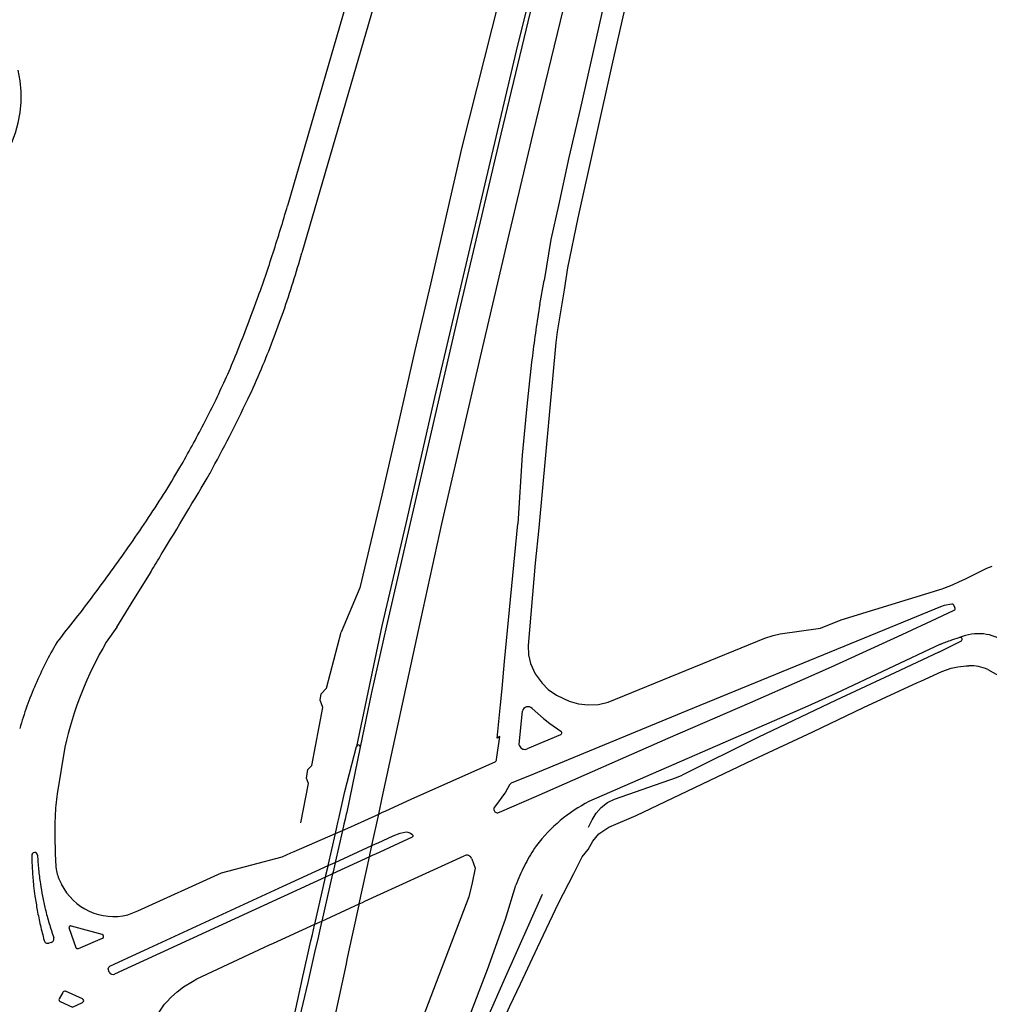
# Model space of a CAD drawing. Extents: x 148869 to 161638, y 453607 to 469810.
# Tile 1000 of 1056: x 159152.45 to 159154.97, y 459857.34 to 459859.9. Entities that reach past the tile are written whole.
import ezdxf

# ---------------------------------------------------------------- set-up
doc = ezdxf.new("R2010")
doc.units = 0
doc.layers.add('LKI_V01_KANTRIJWEG', color=252, linetype='CONTINUOUS')

msp = doc.modelspace()

# ---------------------------------------------------------------- linework, layer by layer
at = {"layer": 'LKI_V01_KANTRIJWEG'}
for p, q in [((159153.4307, 459860.1326), (159153.1861, 459859.2926)), ((159153.4307, 459860.1326), (159153.1861, 459859.2926)), ((159153.8319, 459859.3268), (159153.8148, 459859.2209)), ((159153.8319, 459859.3268), (159153.8148, 459859.2209)), ((159153.8034, 459859.1585), (159153.8148, 459859.2209)), ((159153.8034, 459859.1585), (159153.8148, 459859.2209)), ((159152.7504, 459858.3933), (159152.7946, 459858.4652)), ((159152.7504, 459858.3933), (159152.7946, 459858.4652)), ((159154.847, 459858.4209), (159154.8517, 459858.4225)), ((159154.847, 459858.4209), (159154.8517, 459858.4225)), ((159154.847, 459858.4209), (159154.8517, 459858.4225)), ((159154.847, 459858.4209), (159154.8517, 459858.4225)), ((159152.7057, 459858.3217), (159152.7504, 459858.3933)), ((159152.7057, 459858.3217), (159152.7504, 459858.3933)), ((159154.8804, 459858.3722), (159154.8774, 459858.3784)), ((159154.8804, 459858.3722), (159154.8774, 459858.3784)), ((159152.7057, 459858.3217), (159152.6784, 459858.2825)), ((159152.7057, 459858.3217), (159152.6784, 459858.2825)), ((159154.4273, 459858.3041), (159154.5317, 459858.3185)), ((159154.4273, 459858.3041), (159154.5317, 459858.3185)), ((159152.5507, 459858.2823), (159152.5501, 459858.2815)), ((159152.5507, 459858.2823), (159152.5501, 459858.2815)), ((159154.8383, 459858.2569), (159154.8957, 459858.2852)), ((159154.8383, 459858.2569), (159154.8957, 459858.2852)), ((159154.8926, 459858.2948), (159154.8711, 459858.2877)), ((159154.8926, 459858.2948), (159154.8711, 459858.2877)), ((159154.9658, 459858.2121), (159154.9937, 459858.1964)), ((159154.9658, 459858.2121), (159154.9937, 459858.1964)), ((159154.7833, 459858.1779), (159154.7915, 459858.1817)), ((159154.7833, 459858.1779), (159154.7915, 459858.1817)), ((159152.5708, 459858.0104), (159152.5513, 459857.8893)), ((159152.5708, 459858.0104), (159152.5513, 459857.8893)), ((159153.3373, 459858.0103), (159153.3023, 459857.8419)), ((159153.3373, 459858.0103), (159153.3023, 459857.8419)), ((159153.7724, 459857.9345), (159153.7311, 459857.9175)), ((159153.7724, 459857.9345), (159153.7311, 459857.9175)), ((159153.6984, 459857.8414), (159153.7946, 459857.8836)), ((159153.6984, 459857.8414), (159153.7946, 459857.8836)), ((159153.3677, 459857.7552), (159153.3853, 459857.8368)), ((159153.3677, 459857.7552), (159153.3853, 459857.8368)), ((159153.2913, 459857.7941), (159153.2725, 459857.7116)), ((159153.2913, 459857.7941), (159153.2725, 459857.7116)), ((159153.2731, 459857.7862), (159153.2913, 459857.7941)), ((159153.2731, 459857.7862), (159153.2913, 459857.7941)), ((159153.2541, 459857.7031), (159153.2731, 459857.7862)), ((159153.2541, 459857.7031), (159153.2731, 459857.7862)), ((159153.2725, 459857.7116), (159153.3677, 459857.7552)), ((159153.2725, 459857.7116), (159153.3677, 459857.7552)), ((159153.7948, 459857.7554), (159153.7899, 459857.748)), ((159153.7948, 459857.7554), (159153.7899, 459857.748)), ((159153.3613, 459857.7258), (159153.2657, 459857.6818)), ((159153.3613, 459857.7258), (159153.2657, 459857.6818)), ((159153.335, 459857.6039), (159153.3613, 459857.7258)), ((159153.335, 459857.6039), (159153.3613, 459857.7258)), ((159153.3496, 459857.6106), (159153.6069, 459857.7283)), ((159153.3496, 459857.6106), (159153.6069, 459857.7283)), ((159152.5479, 459857.7009), (159152.5488, 459857.6933)), ((159152.5479, 459857.7009), (159152.5488, 459857.6933)), ((159153.2541, 459857.7031), (159153.2725, 459857.7116)), ((159153.2541, 459857.7031), (159153.2725, 459857.7116)), ((159153.6358, 459857.6963), (159153.6282, 459857.6587)), ((159153.6358, 459857.6963), (159153.6282, 459857.6587)), ((159153.2194, 459857.551), (159153.2473, 459857.6734)), ((159153.2194, 459857.551), (159153.2473, 459857.6734)), ((159153.2657, 459857.6818), (159153.2378, 459857.5594)), ((159153.2657, 459857.6818), (159153.2378, 459857.5594)), ((159153.2657, 459857.6818), (159153.2473, 459857.6734)), ((159153.2657, 459857.6818), (159153.2473, 459857.6734)), ((159152.5589, 459857.6616), (159152.562, 459857.6552)), ((159152.5589, 459857.6616), (159152.562, 459857.6552)), ((159153.1303, 459857.6196), (159152.7001, 459857.422)), ((159153.1303, 459857.6196), (159152.7001, 459857.422)), ((159153.2378, 459857.5594), (159153.335, 459857.6039)), ((159153.2378, 459857.5594), (159153.335, 459857.6039)), ((159152.7348, 459857.5753), (159152.7606, 459857.5861)), ((159152.7348, 459857.5753), (159152.7606, 459857.5861)), ((159153.3174, 459857.5226), (159153.3258, 459857.5614)), ((159153.3174, 459857.5226), (159153.3258, 459857.5614)), ((159152.5819, 459857.5398), (159152.5998, 459857.4911)), ((159152.5819, 459857.5398), (159152.5998, 459857.4911)), ((159152.6676, 459857.5243), (159152.5883, 459857.5464)), ((159152.6676, 459857.5243), (159152.5883, 459857.5464)), ((159153.2194, 459857.551), (159153.2378, 459857.5594)), ((159153.2194, 459857.551), (159153.2378, 459857.5594)), ((159152.6061, 459857.4883), (159152.6688, 459857.5146)), ((159152.6061, 459857.4883), (159152.6688, 459857.5146)), ((159153.228, 459857.5165), (159153.2191, 459857.4778)), ((159153.228, 459857.5165), (159153.2191, 459857.4778)), ((159153.3037, 459857.4594), (159153.3174, 459857.5226)), ((159153.3037, 459857.4594), (159153.3174, 459857.5226)), ((159152.5358, 459857.5036), (159152.5298, 459857.502)), ((159152.5358, 459857.5036), (159152.5298, 459857.502)), ((159153.2007, 459857.4694), (159153.2096, 459857.5081)), ((159153.2007, 459857.4694), (159153.2096, 459857.5081)), ((159153.1866, 459857.4076), (159153.2007, 459857.4694)), ((159153.1866, 459857.4076), (159153.2007, 459857.4694)), ((159153.2191, 459857.4778), (159153.2049, 459857.4157)), ((159153.2191, 459857.4778), (159153.2049, 459857.4157)), ((159152.5657, 459857.3743), (159152.5566, 459857.3576)), ((159152.5657, 459857.3743), (159152.5566, 459857.3576)), ((159152.6167, 459857.3578), (159152.5728, 459857.3772)), ((159152.6167, 459857.3578), (159152.5728, 459857.3772)), ((159152.83, 459857.3438), (159152.8336, 459857.3482)), ((159152.83, 459857.3438), (159152.8336, 459857.3482))]:
    msp.add_line(p, q, dxfattribs=at)
for points in [[(159153.9161, 459860.8183), (159153.8758, 459860.6612), (159153.7829, 459860.2927), (159153.6977, 459859.9503), (159153.6013, 459859.566), (159153.5197, 459859.2112), (159153.479, 459859.0391), (159153.4394, 459858.8638), (159153.3932, 459858.6635), (159153.3364, 459858.4232), (159153.2879, 459858.3083)], [(159153.9161, 459860.8183), (159153.8758, 459860.6612), (159153.7829, 459860.2927), (159153.6977, 459859.9503), (159153.6013, 459859.566), (159153.5197, 459859.2112), (159153.479, 459859.0391), (159153.4394, 459858.8638), (159153.3932, 459858.6635), (159153.3364, 459858.4232), (159153.2879, 459858.3083)], [(159153.9954, 459860.8195), (159153.8825, 459860.3871), (159153.8033, 459860.0636), (159153.7416, 459859.8162), (159153.5304, 459858.9173), (159153.4554, 459858.5902), (159153.3933, 459858.3248), (159153.328, 459858.0122)], [(159153.9954, 459860.8195), (159153.8825, 459860.3871), (159153.8033, 459860.0636), (159153.7416, 459859.8162), (159153.5304, 459858.9173), (159153.4554, 459858.5902), (159153.3933, 459858.3248), (159153.328, 459858.0122)], [(159154.0068, 459860.8195), (159153.9516, 459860.611), (159153.8855, 459860.3562), (159153.8054, 459860.0285), (159153.7023, 459859.6003), (159153.5904, 459859.1275), (159153.4055, 459858.3246), (159153.367, 459858.152), (159153.3373, 459858.0103)], [(159154.0068, 459860.8195), (159153.9516, 459860.611), (159153.8855, 459860.3562), (159153.8054, 459860.0285), (159153.7023, 459859.6003), (159153.5904, 459859.1275), (159153.4055, 459858.3246), (159153.367, 459858.152), (159153.3373, 459858.0103)], [(159153.6496, 459859.0222), (159153.717, 459859.3108), (159153.7863, 459859.6017), (159153.8644, 459859.9251), (159153.9421, 459860.2418), (159154.0852, 459860.8195)], [(159153.6496, 459859.0222), (159153.717, 459859.3108), (159153.7863, 459859.6017), (159153.8644, 459859.9251), (159153.9421, 459860.2418), (159154.0852, 459860.8195)], [(159154.167, 459860.8195), (159154.1298, 459860.648), (159153.9076, 459859.6653), (159153.8784, 459859.5392), (159153.8515, 459859.4151), (159153.8319, 459859.3268)], [(159154.167, 459860.8195), (159154.1298, 459860.648), (159153.9076, 459859.6653), (159153.8784, 459859.5392), (159153.8515, 459859.4151), (159153.8319, 459859.3268)], [(159154.221, 459860.8195), (159154.1679, 459860.5615), (159153.9917, 459859.7865), (159153.9023, 459859.3835), (159153.8755, 459859.2535), (159153.8664, 459859.196)], [(159154.221, 459860.8195), (159154.1679, 459860.5615), (159153.9917, 459859.7865), (159153.9023, 459859.3835), (159153.8755, 459859.2535), (159153.8664, 459859.196)], [(159153.3648, 459860.1586), (159153.3564, 459860.1312), (159153.2918, 459859.9049), (159153.149, 459859.4146)], [(159153.3648, 459860.1586), (159153.3564, 459860.1312), (159153.2918, 459859.9049), (159153.149, 459859.4146)], [(159153.8664, 459859.196), (159153.8486, 459859.0875), (159153.8446, 459859.0601), (159153.8008, 459858.5789)], [(159153.8664, 459859.196), (159153.8486, 459859.0875), (159153.8446, 459859.0601), (159153.8008, 459858.5789)], [(159153.3853, 459857.8368), (159153.389, 459857.8536), (159153.3917, 459857.8663), (159153.3945, 459857.8791), (159153.4883, 459858.3127), (159153.5492, 459858.5897), (159153.6496, 459859.0222)], [(159153.3853, 459857.8368), (159153.389, 459857.8536), (159153.3917, 459857.8663), (159153.3945, 459857.8791), (159153.4883, 459858.3127), (159153.5492, 459858.5897), (159153.6496, 459859.0222)], [(159153.77, 459858.8947), (159153.7579, 459858.7672), (159153.7464, 459858.5899)], [(159153.77, 459858.8947), (159153.7579, 459858.7672), (159153.7464, 459858.5899)], [(159153.7014, 459858.1205), (159153.7058, 459858.1624), (159153.712, 459858.2326), (159153.7464, 459858.5899)], [(159153.7014, 459858.1205), (159153.7058, 459858.1624), (159153.712, 459858.2326), (159153.7464, 459858.5899)], [(159153.8008, 459858.5789), (159153.7915, 459858.4877), (159153.7734, 459858.274), (159153.7739, 459858.2494), (159153.779, 459858.2272), (159153.7916, 459858.2006), (159153.8093, 459858.1761), (159153.8254, 459858.1601), (159153.8464, 459858.1449), (159153.8791, 459858.1292), (159153.9035, 459858.1225), (159153.9289, 459858.1197), (159153.9557, 459858.121), (159153.9807, 459858.1269), (159154.3874, 459858.2932), (159154.4085, 459858.3002), (159154.4273, 459858.3041)], [(159153.8008, 459858.5789), (159153.7915, 459858.4877), (159153.7734, 459858.274), (159153.7739, 459858.2494), (159153.779, 459858.2272), (159153.7916, 459858.2006), (159153.8093, 459858.1761), (159153.8254, 459858.1601), (159153.8464, 459858.1449), (159153.8791, 459858.1292), (159153.9035, 459858.1225), (159153.9289, 459858.1197), (159153.9557, 459858.121), (159153.9807, 459858.1269), (159154.3874, 459858.2932), (159154.4085, 459858.3002), (159154.4273, 459858.3041)], [(159154.8517, 459858.4225), (159154.874, 459858.4312), (159154.892, 459858.4398), (159154.9062, 459858.4462), (159154.9631, 459858.4742), (159154.9765, 459858.4801)], [(159154.8517, 459858.4225), (159154.874, 459858.4312), (159154.892, 459858.4398), (159154.9062, 459858.4462), (159154.9631, 459858.4742), (159154.9765, 459858.4801)], [(159154.5317, 459858.3185), (159154.5849, 459858.3402), (159154.847, 459858.4209)], [(159154.5317, 459858.3185), (159154.5849, 459858.3402), (159154.847, 459858.4209)], [(159154.8722, 459858.3813), (159154.8524, 459858.3773), (159154.8425, 459858.3742), (159154.7311, 459858.3283)], [(159154.8722, 459858.3813), (159154.8524, 459858.3773), (159154.8425, 459858.3742), (159154.7311, 459858.3283)], [(159154.7436, 459858.3028), (159154.8329, 459858.3439), (159154.8783, 459858.3656)], [(159154.7436, 459858.3028), (159154.8329, 459858.3439), (159154.8783, 459858.3656)], [(159154.7311, 459858.3283), (159154.1845, 459858.1047), (159153.7724, 459857.9345)], [(159154.7311, 459858.3283), (159154.1845, 459858.1047), (159153.7724, 459857.9345)], [(159153.183, 459857.8139), (159153.2029, 459857.9162), (159153.1978, 459857.9303), (159153.2015, 459857.952), (159153.2115, 459857.963), (159153.2401, 459858.1134), (159153.2331, 459858.1324), (159153.236, 459858.1489), (159153.2496, 459858.1635), (159153.2879, 459858.3083)], [(159153.183, 459857.8139), (159153.2029, 459857.9162), (159153.1978, 459857.9303), (159153.2015, 459857.952), (159153.2115, 459857.963), (159153.2401, 459858.1134), (159153.2331, 459858.1324), (159153.236, 459858.1489), (159153.2496, 459858.1635), (159153.2879, 459858.3083)], [(159153.7946, 459857.8836), (159154.1364, 459858.0335), (159154.3484, 459858.1252), (159154.4861, 459858.1858), (159154.5597, 459858.2189), (159154.7436, 459858.3028)], [(159153.7946, 459857.8836), (159154.1364, 459858.0335), (159154.3484, 459858.1252), (159154.4861, 459858.1858), (159154.5597, 459858.2189), (159154.7436, 459858.3028)], [(159154.8429, 459858.277), (159154.571, 459858.1494), (159154.4983, 459858.1168), (159153.9309, 459857.8693)], [(159154.8429, 459858.277), (159154.571, 459858.1494), (159154.4983, 459858.1168), (159153.9309, 459857.8693)], [(159154.8383, 459858.2569), (159154.7244, 459858.2031), (159154.5725, 459858.1322), (159154.3687, 459858.0354), (159154.1729, 459857.9377)], [(159154.8383, 459858.2569), (159154.7244, 459858.2031), (159154.5725, 459858.1322), (159154.3687, 459858.0354), (159154.1729, 459857.9377)], [(159154.7915, 459858.1817), (159154.8461, 459858.2066), (159154.8705, 459858.2155), (159154.8882, 459858.2189), (159154.9091, 459858.2211), (159154.9163, 459858.2212)], [(159154.7915, 459858.1817), (159154.8461, 459858.2066), (159154.8705, 459858.2155), (159154.8882, 459858.2189), (159154.9091, 459858.2211), (159154.9163, 459858.2212)], [(159154.0534, 459857.8334), (159154.3579, 459857.9782), (159154.5117, 459858.0499), (159154.6429, 459858.1129), (159154.7833, 459858.1779)], [(159154.0534, 459857.8334), (159154.3579, 459857.9782), (159154.5117, 459858.0499), (159154.6429, 459858.1129), (159154.7833, 459858.1779)], [(159153.6913, 459857.9787), (159153.7, 459858.0377), (159153.6923, 459858.0338), (159153.7014, 459858.1205)], [(159153.6913, 459857.9787), (159153.7, 459858.0377), (159153.6923, 459858.0338), (159153.7014, 459858.1205)], [(159153.751, 459858.014), (159153.75, 459858.0184), (159153.7581, 459858.1039)], [(159153.751, 459858.014), (159153.75, 459858.0184), (159153.7581, 459858.1039)], [(159153.7833, 459858.1108), (159153.8132, 459858.0843), (159153.829, 459858.0719), (159153.8582, 459858.0517)], [(159153.7833, 459858.1108), (159153.8132, 459858.0843), (159153.829, 459858.0719), (159153.8582, 459858.0517)], [(159153.86, 459858.0446), (159153.8573, 459858.0421), (159153.7708, 459858.006)], [(159153.86, 459858.0446), (159153.8573, 459858.0421), (159153.7708, 459858.006)], [(159153.2838, 459857.8333), (159153.2978, 459857.895), (159153.328, 459858.0122)], [(159153.2838, 459857.8333), (159153.2978, 459857.895), (159153.328, 459858.0122)], [(159153.402, 459857.8445), (159153.4717, 459857.8765), (159153.6873, 459857.9721)], [(159153.402, 459857.8445), (159153.4717, 459857.8765), (159153.6873, 459857.9721)], [(159153.9294, 459857.8025), (159153.9388, 459857.822), (159153.9496, 459857.8388), (159153.9629, 459857.8538), (159153.9786, 459857.8664), (159153.9968, 459857.875), (159154.1578, 459857.9316), (159154.1729, 459857.9377)], [(159153.9294, 459857.8025), (159153.9388, 459857.822), (159153.9496, 459857.8388), (159153.9629, 459857.8538), (159153.9786, 459857.8664), (159153.9968, 459857.875), (159154.1578, 459857.9316), (159154.1729, 459857.9377)], [(159153.7249, 459857.9122), (159153.7141, 459857.8938), (159153.7049, 459857.8802), (159153.6937, 459857.8651), (159153.6845, 459857.8538)], [(159153.7249, 459857.9122), (159153.7141, 459857.8938), (159153.7049, 459857.8802), (159153.6937, 459857.8651), (159153.6845, 459857.8538)], [(159153.3023, 459857.8419), (159153.3011, 459857.8367), (159153.298, 459857.8232), (159153.2952, 459857.8109), (159153.2913, 459857.7941)], [(159153.3023, 459857.8419), (159153.3011, 459857.8367), (159153.298, 459857.8232), (159153.2952, 459857.8109), (159153.2913, 459857.7941)], [(159153.3853, 459857.8368), (159153.3954, 459857.8414), (159153.402, 459857.8445)], [(159153.3853, 459857.8368), (159153.3954, 459857.8414), (159153.402, 459857.8445)], [(159153.2731, 459857.7862), (159153.2768, 459857.8025), (159153.2796, 459857.8147), (159153.2827, 459857.8284), (159153.2838, 459857.8333)], [(159153.2731, 459857.7862), (159153.2768, 459857.8025), (159153.2796, 459857.8147), (159153.2827, 459857.8284), (159153.2838, 459857.8333)], [(159153.2913, 459857.7941), (159153.3134, 459857.8036), (159153.3853, 459857.8368)], [(159153.2913, 459857.7941), (159153.3134, 459857.8036), (159153.3853, 459857.8368)], [(159153.8518, 459857.6056), (159153.892, 459857.6827), (159153.9136, 459857.7255), (159153.9286, 459857.7447), (159153.9405, 459857.7665), (159153.9561, 459857.7858), (159153.9827, 459857.8029), (159154.0534, 459857.8334)], [(159153.8518, 459857.6056), (159153.892, 459857.6827), (159153.9136, 459857.7255), (159153.9286, 459857.7447), (159153.9405, 459857.7665), (159153.9561, 459857.7858), (159153.9827, 459857.8029), (159154.0534, 459857.8334)], [(159153.3836, 459857.7625), (159153.4226, 459857.7801), (159153.4408, 459857.7875), (159153.4565, 459857.7908), (159153.4606, 459857.7899), (159153.4679, 459857.7869), (159153.4715, 459857.7847), (159153.4736, 459857.7818), (159153.4735, 459857.7784), (159153.4721, 459857.7767), (159153.377, 459857.733)], [(159153.3836, 459857.7625), (159153.4226, 459857.7801), (159153.4408, 459857.7875), (159153.4565, 459857.7908), (159153.4606, 459857.7899), (159153.4679, 459857.7869), (159153.4715, 459857.7847), (159153.4736, 459857.7818), (159153.4735, 459857.7784), (159153.4721, 459857.7767), (159153.377, 459857.733)], [(159153.1573, 459857.736), (159153.1663, 459857.7399), (159153.2731, 459857.7862)], [(159153.1573, 459857.736), (159153.1663, 459857.7399), (159153.2731, 459857.7862)], [(159153.3613, 459857.7258), (159153.3624, 459857.7308), (159153.3675, 459857.7543), (159153.3677, 459857.7552)], [(159153.3613, 459857.7258), (159153.3624, 459857.7308), (159153.3675, 459857.7543), (159153.3677, 459857.7552)], [(159153.3677, 459857.7552), (159153.377, 459857.7595), (159153.3836, 459857.7625)], [(159153.3677, 459857.7552), (159153.377, 459857.7595), (159153.3836, 459857.7625)], [(159152.7606, 459857.5861), (159152.9774, 459857.6842), (159153.1346, 459857.7262), (159153.1573, 459857.736)], [(159152.7606, 459857.5861), (159152.9774, 459857.6842), (159153.1346, 459857.7262), (159153.1573, 459857.736)], [(159153.377, 459857.733), (159153.3703, 459857.7299), (159153.3613, 459857.7258)], [(159153.377, 459857.733), (159153.3703, 459857.7299), (159153.3613, 459857.7258)], [(159153.6268, 459857.7211), (159153.6316, 459857.7089), (159153.6358, 459857.6963)], [(159153.6268, 459857.7211), (159153.6316, 459857.7089), (159153.6358, 459857.6963)], [(159153.1372, 459857.6495), (159153.1468, 459857.6539), (159153.2541, 459857.7031)], [(159153.1372, 459857.6495), (159153.1468, 459857.6539), (159153.2541, 459857.7031)], [(159153.2473, 459857.6734), (159153.2485, 459857.6784), (159153.2538, 459857.702), (159153.2541, 459857.7031)], [(159153.2473, 459857.6734), (159153.2485, 459857.6784), (159153.2538, 459857.702), (159153.2541, 459857.7031)], [(159153.2725, 459857.7116), (159153.2722, 459857.7104), (159153.2668, 459857.6869), (159153.2657, 459857.6818)], [(159153.2725, 459857.7116), (159153.2722, 459857.7104), (159153.2668, 459857.6869), (159153.2657, 459857.6818)], [(159153.2473, 459857.6734), (159153.1401, 459857.6241), (159153.1303, 459857.6196)], [(159153.2473, 459857.6734), (159153.1401, 459857.6241), (159153.1303, 459857.6196)], [(159152.6862, 459857.4265), (159152.6837, 459857.4355), (159152.6851, 459857.4396), (159152.6876, 459857.4421), (159153.1372, 459857.6495)], [(159152.6862, 459857.4265), (159152.6837, 459857.4355), (159152.6851, 459857.4396), (159152.6876, 459857.4421), (159153.1372, 459857.6495)], [(159153.6282, 459857.6587), (159153.6189, 459857.6225), (159153.4291, 459857.1234), (159153.316, 459856.7226), (159153.2359, 459856.4507)], [(159153.6282, 459857.6587), (159153.6189, 459857.6225), (159153.4291, 459857.1234), (159153.316, 459856.7226), (159153.2359, 459856.4507)], [(159153.2936, 459856.4335), (159153.3668, 459856.6401), (159153.4301, 459856.8147), (159153.6677, 459857.434), (159153.7142, 459857.5639), (159153.7415, 459857.6523)], [(159153.2936, 459856.4335), (159153.3668, 459856.6401), (159153.4301, 459856.8147), (159153.6677, 459857.434), (159153.7142, 459857.5639), (159153.7415, 459857.6523)], [(159153.8094, 459857.6286), (159153.71, 459857.4048), (159153.6429, 459857.2524), (159153.6211, 459857.2075), (159153.6012, 459857.1597), (159153.5741, 459857.0918), (159153.5447, 459857.0166), (159153.5217, 459856.9507), (159153.4739, 459856.8065), (159153.4178, 459856.6157), (159153.3847, 459856.4824), (159153.2125, 459855.8195)], [(159153.8094, 459857.6286), (159153.71, 459857.4048), (159153.6429, 459857.2524), (159153.6211, 459857.2075), (159153.6012, 459857.1597), (159153.5741, 459857.0918), (159153.5447, 459857.0166), (159153.5217, 459856.9507), (159153.4739, 459856.8065), (159153.4178, 459856.6157), (159153.3847, 459856.4824), (159153.2125, 459855.8195)], [(159153.3258, 459857.5614), (159153.3294, 459857.578), (159153.3345, 459857.6016), (159153.335, 459857.6039)], [(159153.3258, 459857.5614), (159153.3294, 459857.578), (159153.3345, 459857.6016), (159153.335, 459857.6039)], [(159153.335, 459857.6039), (159153.3429, 459857.6075), (159153.3496, 459857.6106)], [(159153.335, 459857.6039), (159153.3429, 459857.6075), (159153.3496, 459857.6106)], [(159153.4641, 459856.6259), (159153.487, 459856.7085), (159153.5059, 459856.7709), (159153.5256, 459856.832), (159153.5617, 459856.9376), (159153.5886, 459857.0117), (159153.6238, 459857.1063), (159153.6477, 459857.1596), (159153.6772, 459857.2325), (159153.7259, 459857.3385), (159153.7536, 459857.3967), (159153.7971, 459857.4911), (159153.8518, 459857.6056)], [(159153.4641, 459856.6259), (159153.487, 459856.7085), (159153.5059, 459856.7709), (159153.5256, 459856.832), (159153.5617, 459856.9376), (159153.5886, 459857.0117), (159153.6238, 459857.1063), (159153.6477, 459857.1596), (159153.6772, 459857.2325), (159153.7259, 459857.3385), (159153.7536, 459857.3967), (159153.7971, 459857.4911), (159153.8518, 459857.6056)], [(159153.1019, 459857.4973), (159153.1125, 459857.5021), (159153.2194, 459857.551)], [(159153.1019, 459857.4973), (159153.1125, 459857.5021), (159153.2194, 459857.551)], [(159153.2096, 459857.5081), (159153.2133, 459857.5245), (159153.2187, 459857.5483), (159153.2194, 459857.551)], [(159153.2096, 459857.5081), (159153.2133, 459857.5245), (159153.2187, 459857.5483), (159153.2194, 459857.551)], [(159153.2378, 459857.5594), (159153.2371, 459857.5567), (159153.2317, 459857.533), (159153.228, 459857.5165)], [(159153.2378, 459857.5594), (159153.2371, 459857.5567), (159153.2317, 459857.533), (159153.228, 459857.5165)], [(159152.9019, 459857.4027), (159152.9133, 459857.4091), (159153.1019, 459857.4973)], [(159152.9019, 459857.4027), (159152.9133, 459857.4091), (159153.1019, 459857.4973)], [(159152.9489, 459855.8195), (159153.3014, 459857.4486), (159153.3037, 459857.4594)], [(159152.9489, 459855.8195), (159153.3014, 459857.4486), (159153.3037, 459857.4594)], [(159153.1829, 459857.3914), (159153.1838, 459857.3951), (159153.1866, 459857.4076)], [(159153.1829, 459857.3914), (159153.1838, 459857.3951), (159153.1866, 459857.4076)], [(159153.2049, 459857.4157), (159153.2021, 459857.4034), (159153.2013, 459857.3999)], [(159153.2049, 459857.4157), (159153.2021, 459857.4034), (159153.2013, 459857.3999)], [(159152.8336, 459857.3482), (159152.8476, 459857.3628), (159152.8628, 459857.3761), (159152.8787, 459857.3884), (159152.9019, 459857.4027)], [(159152.8336, 459857.3482), (159152.8476, 459857.3628), (159152.8628, 459857.3761), (159152.8787, 459857.3884), (159152.9019, 459857.4027)], [(159153.1479, 459857.2221), (159153.1656, 459857.3119), (159153.1829, 459857.3914)], [(159153.1479, 459857.2221), (159153.1656, 459857.3119), (159153.1829, 459857.3914)], [(159153.2013, 459857.3999), (159153.1801, 459857.3094), (159153.1575, 459857.2201)], [(159153.2013, 459857.3999), (159153.1801, 459857.3094), (159153.1575, 459857.2201)], [(159152.5587, 459857.3506), (159152.5906, 459857.3356), (159152.6172, 459857.3485)], [(159152.5587, 459857.3506), (159152.5906, 459857.3356), (159152.6172, 459857.3485)], [(159152.7905, 459857.2781), (159152.7971, 459857.2923), (159152.8085, 459857.3123), (159152.83, 459857.3438)], [(159152.7905, 459857.2781), (159152.7971, 459857.2923), (159152.8085, 459857.3123), (159152.83, 459857.3438)]]:
    msp.add_lwpolyline(points, dxfattribs=at)
for centre, radius, start, end in [((159152.1604, 459859.6973), 0.2977, 289.3764, 13.3995), ((159152.1604, 459859.6973), 0.2977, 289.3764, 13.3995), ((159149.3363, 459860.5185), 3.9692, 342.0109, 343.8523), ((159149.3363, 459860.5185), 3.9692, 342.0109, 343.8523), ((159149.3819, 459860.5037), 3.9214, 340.1474, 342.0111), ((159149.3819, 459860.5037), 3.9214, 340.1474, 342.0111), ((159150.6984, 459859.9899), 2.5835, 340.8058, 344.3425), ((159150.6984, 459859.9899), 2.5835, 340.8058, 344.3425), ((159149.3633, 459860.5109), 3.9413, 337.832, 340.1401), ((159149.3633, 459860.5109), 3.9413, 337.832, 340.1401), ((159157.2536, 459858.588), 3.4971, 170.6118, 171.7146), ((159157.2536, 459858.588), 3.4971, 170.6118, 171.7146), ((159150.6882, 459859.994), 2.5945, 337.2715, 340.7928), ((159150.6882, 459859.994), 2.5945, 337.2715, 340.7928), ((159156.8758, 459858.6392), 3.1158, 171.6448, 172.8824), ((159156.8758, 459858.6392), 3.1158, 171.6448, 172.8824), ((159151.4236, 459859.6737), 1.7174, 335.5454, 337.7657), ((159151.4236, 459859.6737), 1.7174, 335.5454, 337.7657), ((159164.1876, 459857.8448), 10.4704, 173.52636, 174.24511), ((159164.1876, 459857.8448), 10.4704, 173.52636, 174.24511), ((159151.4871, 459859.6606), 1.7288, 334.3596, 337.2337), ((159151.4871, 459859.6606), 1.7288, 334.3596, 337.2337), ((159150.6092, 459860.0471), 2.6133, 332.6984, 335.483), ((159150.6092, 459860.0471), 2.6133, 332.6984, 335.483), ((159149.2392, 459860.7418), 4.2233, 331.4181, 334.333), ((159149.2392, 459860.7418), 4.2233, 331.4181, 334.333), ((159150.5841, 459860.0609), 2.6419, 329.8971, 332.6834), ((159150.5841, 459860.0609), 2.6419, 329.8971, 332.6834), ((159151.1684, 459859.7226), 1.9668, 327.4991, 329.8846), ((159151.1684, 459859.7226), 1.9668, 327.4991, 329.8846), ((159143.9853, 459863.9507), 10.3765, 328.37951, 329.73772), ((159143.9853, 459863.9507), 10.3765, 328.37951, 329.73772), ((159149.5438, 459860.7569), 3.8927, 325.0979, 327.5084), ((159149.5438, 459860.7569), 3.8927, 325.0979, 327.5084), ((159149.094, 459861.0699), 4.4407, 323.1115, 325.1067), ((159149.094, 459861.0699), 4.4407, 323.1115, 325.1067), ((159151.0475, 459859.5304), 2.0462, 328.6278, 330.0966), ((159151.0475, 459859.5304), 2.0462, 328.6278, 330.0966), ((159149.0414, 459861.1108), 4.5073, 321.1312, 323.0968), ((159149.0414, 459861.1108), 4.5073, 321.1312, 323.0968), ((159154.873, 459858.3766), 0.00473, 21.5647, 100.5297), ((159154.873, 459858.3766), 0.00473, 21.5647, 100.5297), ((159154.8759, 459858.37), 0.00505, 298.4623, 25.8105), ((159154.8759, 459858.37), 0.00505, 298.4623, 25.8105), ((159154.9413, 459858.1781), 0.1264, 55.6025, 112.6656), ((159154.9413, 459858.1781), 0.1264, 55.6025, 112.6656), ((159153.3845, 459857.7896), 0.9686, 149.4787, 156.6839), ((159153.3845, 459857.7896), 0.9686, 149.4787, 156.6839), ((159153.5111, 459857.7959), 0.9645, 149.6995, 167.1486), ((159153.5111, 459857.7959), 0.9645, 149.6995, 167.1486), ((159155.054, 459857.7623), 0.5563, 109.1969, 112.3023), ((159155.054, 459857.7623), 0.5563, 109.1969, 112.3023), ((159154.894, 459858.2899), 0.00505, 289.1574, 105.8824), ((159154.894, 459858.2899), 0.00505, 289.1574, 105.8824), ((159154.9199, 459858.1017), 0.1196, 67.4225, 91.7296), ((159154.9199, 459858.1017), 0.1196, 67.4225, 91.7296), ((159153.382, 459857.7902), 0.9661, 156.6568, 163.8797), ((159153.382, 459857.7902), 0.9661, 156.6568, 163.8797), ((159153.7727, 459858.1), 0.0151, 45.4183, 165.1188), ((159153.7727, 459858.1), 0.0151, 45.4183, 165.1188), ((159153.8555, 459858.0472), 0.0052, 329.8063, 59.2907), ((159153.8555, 459858.0472), 0.0052, 329.8063, 59.2907), ((159153.3327, 459858.0114), 0.00473, 346.3372, 170.3537), ((159153.3327, 459858.0114), 0.00473, 346.3372, 170.3537), ((159153.7644, 459858.0187), 0.0142, 199.2354, 296.8024), ((159153.7644, 459858.0187), 0.0142, 199.2354, 296.8024), ((159153.68, 459857.981), 0.0115, 309.1865, 348.2498), ((159153.68, 459857.981), 0.0115, 309.1865, 348.2498), ((159153.7351, 459857.9065), 0.0117, 110.0841, 150.8749), ((159153.7351, 459857.9065), 0.0117, 110.0841, 150.8749), ((159153.0545, 459857.8148), 0.5087, 171.5741, 174.8784), ((159153.0545, 459857.8148), 0.5087, 171.5741, 174.8784), ((159154.1118, 459857.5149), 0.3979, 117.0462, 142.8179), ((159154.1118, 459857.5149), 0.3979, 117.0462, 142.8179), ((159153.0565, 459857.8135), 0.5108, 174.7579, 178.048), ((159153.0565, 459857.8135), 0.5108, 174.7579, 178.048), ((159153.6936, 459857.8501), 0.00983, 158.218, 250.6899), ((159153.6936, 459857.8501), 0.00983, 158.218, 250.6899), ((159153.8415, 459857.785), 1.2964, 177.9727, 183.72), ((159153.8415, 459857.785), 1.2964, 177.9727, 183.72), ((159153.6938, 459857.8489), 0.00875, 246.5857, 301.2606), ((159153.6938, 459857.8489), 0.00875, 246.5857, 301.2606), ((159154.125, 459857.5217), 0.4043, 145.9665, 153.4534), ((159154.125, 459857.5217), 0.4043, 145.9665, 153.4534), ((159152.4926, 459857.7296), 0.00749, 4.4819, 182.7901), ((159152.4926, 459857.7296), 0.00749, 4.4819, 182.7901), ((159153.3895, 459857.7474), 0.9046, 181.1482, 183.6467), ((159153.3895, 459857.7474), 0.9046, 181.1482, 183.6467), ((159153.362, 459857.7784), 0.8633, 183.1978, 185.6703), ((159153.362, 459857.7784), 0.8633, 183.1978, 185.6703), ((159153.6137, 459857.716), 0.014, 21.5376, 118.9097), ((159153.6137, 459857.716), 0.014, 21.5376, 118.9097), ((159153.3478, 459857.7434), 0.8627, 183.5561, 186.1784), ((159153.3478, 459857.7434), 0.8627, 183.5561, 186.1784), ((159153.2631, 459857.7683), 0.7639, 185.6519, 188.4455), ((159153.2631, 459857.7683), 0.7639, 185.6519, 188.4455), ((159152.6531, 459857.7098), 0.1056, 188.9908, 198.0487), ((159152.6531, 459857.7098), 0.1056, 188.9908, 198.0487), ((159154.1517, 459857.5037), 0.4363, 152.9192, 160.0879), ((159154.1517, 459857.5037), 0.4363, 152.9192, 160.0879), ((159152.6629, 459857.7122), 0.1157, 197.6943, 205.9596), ((159152.6629, 459857.7122), 0.1157, 197.6943, 205.9596), ((159153.0974, 459857.7139), 0.6107, 185.9611, 188.4647), ((159153.0974, 459857.7139), 0.6107, 185.9611, 188.4647), ((159153.1736, 459857.7534), 0.6732, 188.3086, 191.1231), ((159153.1736, 459857.7534), 0.6732, 188.3086, 191.1231), ((159152.6984, 459857.7235), 0.1526, 206.582, 283.7879), ((159152.6984, 459857.7235), 0.1526, 206.582, 283.7879), ((159153.3595, 459857.7502), 0.8752, 188.2862, 190.7244), ((159153.3595, 459857.7502), 0.8752, 188.2862, 190.7244), ((159153.1887, 459857.755), 0.6883, 191.012, 193.8088), ((159153.1887, 459857.755), 0.6883, 191.012, 193.8088), ((159153.4923, 459857.7719), 1.0098, 190.5347, 192.8043), ((159153.4923, 459857.7719), 1.0098, 190.5347, 192.8043), ((159153.2894, 459857.7776), 0.7915, 193.6566, 196.465), ((159153.2894, 459857.7776), 0.7915, 193.6566, 196.465), ((159153.4111, 459857.7493), 0.9255, 192.5561, 195.038), ((159153.4111, 459857.7493), 0.9255, 192.5561, 195.038), ((159153.3119, 459857.783), 0.8146, 196.3794, 199.1077), ((159153.3119, 459857.783), 0.8146, 196.3794, 199.1077), ((159152.5867, 459857.5416), 0.0051, 71.6496, 200.1132), ((159152.5867, 459857.5416), 0.0051, 71.6496, 200.1132), ((159152.5327, 459857.5131), 0.00997, 287.6084, 18.6855), ((159152.5327, 459857.5131), 0.00997, 287.6084, 18.6855), ((159152.6664, 459857.5192), 0.00522, 297.6361, 76.4685), ((159152.6664, 459857.5192), 0.00522, 297.6361, 76.4685), ((159152.5268, 459857.5114), 0.00981, 192.6628, 287.6509), ((159152.5268, 459857.5114), 0.00981, 192.6628, 287.6509), ((159152.604, 459857.492), 0.00425, 191.5498, 300.8606), ((159152.604, 459857.492), 0.00425, 191.5498, 300.8606), ((159152.6956, 459857.4317), 0.0107, 208.9323, 294.7451), ((159152.6956, 459857.4317), 0.0107, 208.9323, 294.7451), ((159152.5605, 459857.3549), 0.00474, 145.662, 247.5126), ((159152.5605, 459857.3549), 0.00474, 145.662, 247.5126), ((159152.5713, 459857.3707), 0.00664, 76.9199, 147.5152), ((159152.5713, 459857.3707), 0.00664, 76.9199, 147.5152), ((159152.6149, 459857.353), 0.00506, 296.2153, 69.9397), ((159152.6149, 459857.353), 0.00506, 296.2153, 69.9397)]:
    msp.add_arc(centre, radius, start, end, dxfattribs=at)

doc.saveas('drawing.dxf')
